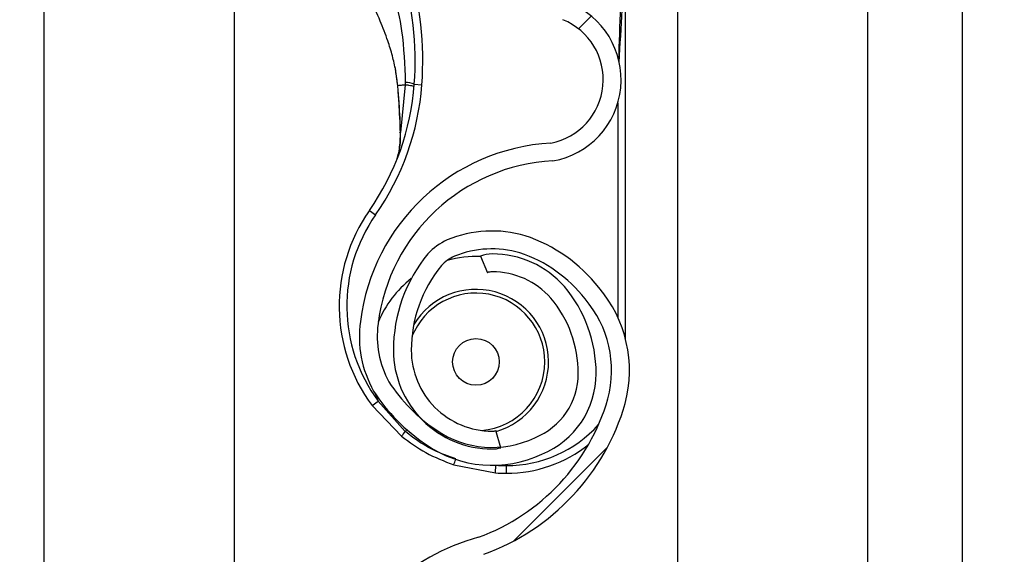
# Model space of a CAD drawing. Header units: inches. Extents: x 170 to 284, y 215 to 248.
# Tile 938 of 1056: x 235.429 to 235.5621, y 241.7853 to 241.8576. Entities that reach past the tile are written whole.
import ezdxf

# ---------------------------------------------------------------- set-up
doc = ezdxf.new("R2010")
doc.units = ezdxf.units.IN
doc.header["$LTSCALE"] = 0.25
doc.header["$MEASUREMENT"] = 0
doc.layers.add('ANNOTATIONS', color=1, linetype='Continuous')
doc.layers.add('LH TOP OF HOOD', color=7, linetype='Continuous')
doc.styles.add('ARIAL', font='arial.ttf', dxfattribs={"height": 0.09375})
doc.dimstyles.new('STANDARD$0', dxfattribs={"dimtxt": 0.09375, "dimasz": 0.09375, "dimexe": 0.03125, "dimexo": 0.046875, "dimgap": 0.09, "dimtad": 0, "dimtih": 1, "dimtoh": 1, "dimdec": 4, "dimzin": 0, "dimdsep": 46, "dimtxsty": 'ARIAL', "dimcen": 0.09, "dimadec": 0, "dimazin": 0, "dimtfac": 1, "dimtdec": 4, "dimtofl": 0, "dimtmove": 0, "dimatfit": 1, "dimfxl": 1, "dimtolj": 1, "dimtzin": 0, "dimarcsym": 0})
pattern_1 = [(45, (225.4196035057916, 238.187647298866), (-0.03026527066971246, 0.03026527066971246), [])]

# ---------------------------------------------------------------- blocks, each defined once
blk = doc.blocks.new('*D70')
at = {"layer": 'ANNOTATIONS', "color": 0, "lineweight": -2, "transparency": 16777216}
for p, q in [((235.475871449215, 243.8427370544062), (236.9163148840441, 243.8427370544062)), ((236.8850648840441, 243.7489870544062), (236.8850648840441, 242.028811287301)), ((236.8850648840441, 239.873775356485), (236.8850648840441, 241.5939511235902)), ((236.1545398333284, 239.780025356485), (236.9163148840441, 239.780025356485))]:
    blk.add_line(p, q, dxfattribs=at)
at = {"layer": 'ANNOTATIONS', "color": 0, "transparency": 16777216}
for points in [[(236.8694398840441, 243.7489870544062), (236.9006898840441, 243.7489870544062), (236.8850648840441, 243.8427370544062)], [(236.8694398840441, 239.873775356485), (236.9006898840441, 239.873775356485), (236.8850648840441, 239.780025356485)]]:
    blk.add_solid(points, dxfattribs=at)
at = {"layer": 'defpoints', "color": 0, "transparency": 16777216}
for p in [(235.428996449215, 243.8427370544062), (236.1076648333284, 239.780025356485), (236.8850648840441, 239.780025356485)]:
    blk.add_point(p, dxfattribs=at)
at = {"layer": 'ANNOTATIONS', "color": 0, "transparency": 16777216, "insert": (236.8850648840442, 241.8113812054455), "char_height": 0.09375, "attachment_point": 5, "style": 'ARIAL'}
blk.add_mtext('\\A1;OPENING\\PHEIGHT', dxfattribs=at)

msp = doc.modelspace()

# ---------------------------------------------------------------- hatches: boundary and pattern name
at = {"layer": 'LH TOP OF HOOD'}
h = msp.add_hatch(dxfattribs=at)
h.set_pattern_fill('ANSI31', color=256, scale=0.34241245, angle=2.8e-322, style=0)
h.set_pattern_definition(pattern_1)
edge = h.paths.add_edge_path(flags=0)
edge.add_arc((235.4928707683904, 241.8217658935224), 0.001712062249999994, 450.0000000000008, 472.2104203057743)
edge.add_line((235.4922235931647, 241.8233509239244), (235.4913110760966, 241.8255858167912))
edge.add_arc((235.4928707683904, 241.8217658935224), 0.004126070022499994, 450, 472.2104203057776, ccw=False)
edge.add_arc((235.4928707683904, 241.8128631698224), 0.01302879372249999, 401.4761673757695, 450, ccw=False)
edge.add_arc((235.4886248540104, 241.8097129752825), 0.01830194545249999, 359.9999999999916, 400.0613730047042, ccw=False)
edge.add_arc((235.4951649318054, 241.8097129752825), 0.01176186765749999, 292.1408576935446, 359.99999999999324, ccw=False)
edge.add_arc((235.4928707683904, 241.8129658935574), 0.01566536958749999, 235.2570680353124, 295.43079980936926, ccw=False)
edge.add_arc((235.4981096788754, 241.8210810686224), 0.02532140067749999, 212.8542481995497, 235.9809333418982, ccw=False)
edge.add_arc((235.4899602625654, 241.8147121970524), 0.01504902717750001, 172.1557183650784, 209.3146496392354, ccw=False)
edge.add_arc((235.5023898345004, 241.8133767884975), 0.02754708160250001, 453.3085031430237, 532.9325737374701, ccw=False)
edge.add_arc((235.4991369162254, 241.8494670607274), 0.008748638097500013, 280.9586189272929, 427.9414322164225)
edge.add_arc((235.5189966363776, 241.9118203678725), 0.05672062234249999, 179.5706357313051, 253.00989973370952, ccw=False)
edge.add_arc((235.6773283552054, 241.9130188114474), 0.2150521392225, 163.4260275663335, 180.2060536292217, ccw=False)
edge.add_arc((235.4985548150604, 241.9651682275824), 0.02884824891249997, 465.15884346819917, 521.4137567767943, ccw=False)
edge.add_arc((235.4812287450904, 242.0197145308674), 0.0284373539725, 290.1205938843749, 343.7190675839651)
edge.add_arc((235.4940692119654, 242.0155370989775), 0.01494630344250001, 345.2914408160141, 400.5471921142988)
edge.add_arc((235.4906450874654, 242.0137223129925), 0.0187470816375, 397.9578745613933, 431.439615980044)
edge.add_arc((235.4928707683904, 242.0185503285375), 0.0134739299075, 433.8775574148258, 472.2736457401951)
edge.add_arc((235.4903026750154, 242.0255697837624), 0.006011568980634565, 474.9825325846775, 495.717573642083)
edge.add_arc((235.5000956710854, 242.0183106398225), 0.01816498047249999, 500.8992600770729, 539.9999999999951)
edge.add_arc((235.4928707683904, 242.0183106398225), 0.01094007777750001, 539.9999999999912, 629.9999999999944)
edge.add_arc((235.4928707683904, 242.0092367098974), 0.001866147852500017, 269.9999999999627, 285.6422464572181)
edge.add_line((235.4933739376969, 242.00743967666), (235.4940248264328, 242.0051150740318))
edge.add_arc((235.4928707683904, 242.0092367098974), 0.004280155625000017, 269.9999999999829, 285.6422464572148, ccw=False)
edge.add_arc((235.4928707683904, 242.0183106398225), 0.01335408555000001, 179.9999999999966, 269.999999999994, ccw=False)
edge.add_arc((235.5000956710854, 242.0183106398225), 0.020578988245, 500.6113583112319, 539.9999999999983, ccw=False)
edge.add_arc((235.4903026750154, 242.0255697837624), 0.008425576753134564, 474.57766718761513, 496.4997109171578, ccw=False)
edge.add_arc((235.4928707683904, 242.0185503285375), 0.01588793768, 433.6903022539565, 472.4705806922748, ccw=False)
edge.add_arc((235.4906450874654, 242.0137223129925), 0.02116108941, 398.10453077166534, 431.5771717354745, ccw=False)
edge.add_arc((235.4940692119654, 242.0155370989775), 0.01736031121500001, 345.180248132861, 400.3658533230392, ccw=False)
edge.add_arc((235.4812287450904, 242.0197145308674), 0.030851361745, 289.9181572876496, 343.7795375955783, ccw=False)
edge.add_arc((235.4985548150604, 241.9651682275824), 0.02643424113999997, 464.9417095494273, 521.3236131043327)
edge.add_arc((235.6773283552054, 241.9130188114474), 0.21263813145, 523.4376684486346, 540.2096895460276)
edge.add_arc((235.5189966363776, 241.9118203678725), 0.05430661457, 539.5566266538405, 613.1145348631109)
edge.add_arc((235.4991369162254, 241.8494670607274), 0.01116264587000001, 280.0610388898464, 428.52908719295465, ccw=False)
edge.add_arc((235.5023898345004, 241.8133767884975), 0.02513307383, 452.9714001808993, 532.9706577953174)
edge.add_arc((235.4899602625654, 241.8147121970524), 0.01263501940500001, 532.0830472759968, 568.9826967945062)
edge.add_arc((235.4981096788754, 241.8210810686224), 0.022907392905, 213.0443063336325, 236.0197152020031)
edge.add_arc((235.4928707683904, 241.8129658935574), 0.01325136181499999, 235.1922404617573, 295.7352497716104)
edge.add_arc((235.4951649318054, 241.8097129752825), 0.009347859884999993, 291.7225241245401, 359.9999999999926)
edge.add_arc((235.4886248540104, 241.8097129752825), 0.01588793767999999, 359.9999999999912, 399.9521788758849)
edge.add_arc((235.4928707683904, 241.8128631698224), 0.01061478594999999, 401.6345013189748, 450.0000000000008)
h = msp.add_hatch(dxfattribs=at)
h.set_pattern_fill('ANSI31', color=256, scale=0.34241245, angle=2.8e-322, style=0)
h.set_pattern_definition(pattern_1)
edge = h.paths.add_edge_path(flags=0)
edge.add_arc((235.4928707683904, 241.6163184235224), 0.001712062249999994, 450.0000000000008, 472.2104203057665)
edge.add_line((235.4922235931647, 241.6179034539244), (235.4913110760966, 241.6201383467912))
edge.add_arc((235.4928707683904, 241.6163184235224), 0.004126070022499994, 450, 472.2104203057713, ccw=False)
edge.add_arc((235.4928707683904, 241.6074156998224), 0.01302879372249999, 401.47616737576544, 450, ccw=False)
edge.add_arc((235.4886248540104, 241.6042655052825), 0.01830194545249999, 359.9999999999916, 400.0613730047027, ccw=False)
edge.add_arc((235.4951649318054, 241.6042655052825), 0.01176186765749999, 292.1408576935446, 359.99999999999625, ccw=False)
edge.add_arc((235.4928707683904, 241.6075184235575), 0.01566536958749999, 235.2570680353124, 295.43079980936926, ccw=False)
edge.add_arc((235.4981096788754, 241.6156335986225), 0.02532140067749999, 212.8542481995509, 235.980933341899, ccw=False)
edge.add_arc((235.4899602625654, 241.6092647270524), 0.01504902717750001, 172.1557183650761, 209.3146496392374, ccw=False)
edge.add_arc((235.5023898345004, 241.6079293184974), 0.02754708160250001, 453.3085031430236, 532.9325737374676, ccw=False)
edge.add_arc((235.4991369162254, 241.6440195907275), 0.008748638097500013, 280.9586189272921, 427.9414322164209)
edge.add_arc((235.5189966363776, 241.7063728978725), 0.05672062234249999, 179.5706357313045, 253.0098997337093, ccw=False)
edge.add_arc((235.6773283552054, 241.7075713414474), 0.2150521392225, 163.4260275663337, 180.2060536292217, ccw=False)
edge.add_arc((235.4985548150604, 241.7597207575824), 0.02884824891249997, 465.1588434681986, 521.4137567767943, ccw=False)
edge.add_arc((235.4812287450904, 241.8142670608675), 0.0284373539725, 290.1205938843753, 343.719067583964)
edge.add_arc((235.4940692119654, 241.8100896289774), 0.01494630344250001, 345.2914408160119, 400.547192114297)
edge.add_arc((235.4906450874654, 241.8082748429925), 0.0187470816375, 397.9578745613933, 431.4396159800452)
edge.add_arc((235.4928707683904, 241.8131028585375), 0.0134739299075, 433.8775574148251, 472.2736457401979)
edge.add_arc((235.4903026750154, 241.8201223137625), 0.006011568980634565, 474.9825325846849, 495.7175736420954)
edge.add_arc((235.5000956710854, 241.8128631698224), 0.01816498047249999, 500.899260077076, 539.9999999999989)
edge.add_arc((235.4928707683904, 241.8128631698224), 0.01094007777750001, 539.9999999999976, 629.9999999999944)
edge.add_arc((235.4928707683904, 241.8037892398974), 0.001866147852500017, 269.9999999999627, 285.6422464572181)
edge.add_line((235.4933739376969, 241.80199220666), (235.4940248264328, 241.7996676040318))
edge.add_arc((235.4928707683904, 241.8037892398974), 0.004280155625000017, 269.9999999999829, 285.6422464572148, ccw=False)
edge.add_arc((235.4928707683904, 241.8128631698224), 0.01335408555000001, 179.9999999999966, 269.999999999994, ccw=False)
edge.add_arc((235.5000956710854, 241.8128631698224), 0.020578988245, 500.6113583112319, 539.9999999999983, ccw=False)
edge.add_arc((235.4903026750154, 241.8201223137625), 0.008425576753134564, 474.5776671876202, 496.4997109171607, ccw=False)
edge.add_arc((235.4928707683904, 241.8131028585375), 0.01588793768, 433.6903022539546, 472.4705806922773, ccw=False)
edge.add_arc((235.4906450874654, 241.8082748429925), 0.02116108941, 398.10453077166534, 431.5771717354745, ccw=False)
edge.add_arc((235.4940692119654, 241.8100896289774), 0.01736031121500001, 345.18024813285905, 400.36585332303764, ccw=False)
edge.add_arc((235.4812287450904, 241.8142670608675), 0.030851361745, 289.9181572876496, 343.77953759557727, ccw=False)
edge.add_arc((235.4985548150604, 241.7597207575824), 0.02643424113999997, 464.941709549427, 521.3236131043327)
edge.add_arc((235.6773283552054, 241.7075713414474), 0.21263813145, 523.4376684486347, 540.2096895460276)
edge.add_arc((235.5189966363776, 241.7063728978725), 0.05430661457, 539.5566266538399, 613.1145348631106)
edge.add_arc((235.4991369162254, 241.6440195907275), 0.01116264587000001, 280.0610388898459, 428.5290871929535, ccw=False)
edge.add_arc((235.5023898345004, 241.6079293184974), 0.02513307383, 452.9714001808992, 532.970657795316)
edge.add_arc((235.4899602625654, 241.6092647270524), 0.01263501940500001, 532.0830472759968, 568.9826967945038)
edge.add_arc((235.4981096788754, 241.6156335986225), 0.022907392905, 213.0443063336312, 236.019715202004)
edge.add_arc((235.4928707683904, 241.6075184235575), 0.01325136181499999, 235.1922404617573, 295.7352497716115)
edge.add_arc((235.4951649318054, 241.6042655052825), 0.009347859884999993, 291.7225241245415, 359.9999999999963)
edge.add_arc((235.4886248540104, 241.6042655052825), 0.01588793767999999, 359.9999999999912, 399.9521788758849)
edge.add_arc((235.4928707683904, 241.6074156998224), 0.01061478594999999, 401.6345013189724, 450.0000000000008)

# ---------------------------------------------------------------- linework, layer by layer
for p, q in [((235.5564384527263, 239.8275350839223), (235.5564384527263, 244.0802977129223)), ((235.5179170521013, 244.0327879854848), (235.5179170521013, 239.8681965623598)), ((235.5435979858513, 244.0327879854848), (235.5435979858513, 239.8275350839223)), ((235.5564384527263, 239.8275350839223), (235.5564384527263, 244.0327879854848)), ((235.4323139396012, 239.8275350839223), (235.4323139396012, 243.9380293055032)), ((235.4579948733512, 241.9064492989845), (235.4579948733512, 241.7140753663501)), ((235.5108807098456, 241.8144202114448), (235.5108807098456, 241.8668424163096)), ((235.4797133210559, 241.8511931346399), (235.4800781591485, 241.8486140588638)), ((235.4801201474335, 241.8484617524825), (235.4801061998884, 241.8486290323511)), ((235.4811213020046, 241.8487579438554), (235.480471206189, 241.8423239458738)), ((235.4823430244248, 241.8488571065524), (235.4833674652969, 241.8487813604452)), ((235.5098534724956, 241.8463429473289), (235.5098534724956, 241.8173171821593)), ((235.476262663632, 241.8317690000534), (235.4771046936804, 241.8311806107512)), ((235.4913110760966, 241.8255858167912), (235.4922235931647, 241.8233509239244)), ((235.4771110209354, 241.8069308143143), (235.4774520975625, 241.805985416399)), ((235.4766266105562, 241.8053740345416), (235.4774520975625, 241.805985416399)), ((235.4766266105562, 241.8053740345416), (235.4806049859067, 241.801229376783)), ((235.4811113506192, 241.8018933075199), (235.4774520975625, 241.805985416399)), ((235.4811113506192, 241.8018933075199), (235.4813350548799, 241.802113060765)), ((235.4940248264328, 241.7996676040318), (235.4933739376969, 241.80199220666)), ((235.4876723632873, 241.7973744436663), (235.4933109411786, 241.7962734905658)), ((235.4933109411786, 241.7962734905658), (235.4933780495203, 241.797298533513)), ((235.4947873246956, 241.7962252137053), (235.4947873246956, 241.7972524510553))]:
    msp.add_line(p, q, dxfattribs=at)
at = {"layer": 'LH TOP OF HOOD', "flags": 128}
msp.add_lwpolyline([(235.4804376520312, 241.8422552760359), (235.4804098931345, 241.8422628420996), (235.4803908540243, 241.8422711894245), (235.4803810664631, 241.8422800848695), (235.4803808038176, 241.8422892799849), (235.4803900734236, 241.8422985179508), (235.4804086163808, 241.8423075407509), (235.4804359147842, 241.8423160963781), (235.480471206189, 241.8423239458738)], dxfattribs=at)
at = {"layer": 'LH TOP OF HOOD'}
msp.add_circle((235.4906783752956, 241.8112913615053), 0.00315523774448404, dxfattribs=at)
for centre, radius, start, end in [((235.4393165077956, 241.8520384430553), 0.04314396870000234, 355.771303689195, 16.94846748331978), ((235.4393165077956, 241.8520384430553), 0.04417120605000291, 355.7713036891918, 16.94846748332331), ((235.4991369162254, 241.8494670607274), 0.01116264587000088, 280.0610388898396, 68.52908719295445), ((235.4991369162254, 241.8494670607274), 0.008748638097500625, 280.9586189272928, 67.94143221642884), ((235.448194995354, 241.8513819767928), 0.03424124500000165, 325.055123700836, 355.771303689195), ((235.448194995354, 241.8513819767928), 0.03526848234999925, 325.055123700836, 355.7713036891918), ((235.4801298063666, 241.8482839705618), 0.0001780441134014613, 93.10983558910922, 110.0707638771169), ((235.4800831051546, 241.8484811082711), 3.319259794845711e-05, 244.2889319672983, 282.2874080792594), ((235.4810641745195, 241.8455981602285), 0.003500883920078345, 68.57435782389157, 89.0426180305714), ((235.5023898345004, 241.8133767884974), 0.02754708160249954, 93.3085031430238, 172.9325737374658), ((235.5023898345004, 241.8133767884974), 0.02513307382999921, 92.9714001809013, 172.9706577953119), ((235.4947873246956, 241.8188244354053), 0.02259922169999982, 145.0551237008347, 216.5248216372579), ((235.4947873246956, 241.8188244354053), 0.02157198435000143, 145.0551237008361, 216.5248216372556), ((235.4928707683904, 241.8131028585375), 0.01588793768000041, 73.69030225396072, 112.4705806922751), ((235.4906450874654, 241.8082748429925), 0.02116108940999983, 38.10453077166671, 71.57717173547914), ((235.4903026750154, 241.8201223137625), 0.008425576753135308, 114.5776671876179, 136.4997109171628), ((235.4928707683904, 241.8131028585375), 0.01347392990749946, 73.87755741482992, 112.2736457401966), ((235.5000956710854, 241.8128631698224), 0.02057898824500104, 140.6113583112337, 179.9999999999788), ((235.4903026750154, 241.8201223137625), 0.006011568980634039, 114.9825325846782, 135.7175736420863), ((235.4906783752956, 241.8112913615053), 0.01425087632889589, 87.35889654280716, 105.8277214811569), ((235.4928707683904, 241.8217658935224), 0.004126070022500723, 90, 112.2104203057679), ((235.4928707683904, 241.8128631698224), 0.01302879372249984, 41.47616737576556, 90), ((235.4906450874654, 241.8082748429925), 0.01874708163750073, 37.95787456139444, 71.43961598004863), ((235.5000956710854, 241.8128631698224), 0.01816498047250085, 140.8992600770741, 179.9999999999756), ((235.4928707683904, 241.8217658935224), 0.001712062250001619, 90, 112.2104203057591), ((235.4928707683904, 241.8128631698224), 0.01061478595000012, 41.63450131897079, 90), ((235.4906783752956, 241.8112913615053), 0.01425087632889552, 127.8333931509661, 157.9527497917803), ((235.4886248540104, 241.8097129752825), 0.01830194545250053, 359.9999999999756, 40.06137300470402), ((235.4940692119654, 241.8100896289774), 0.01736031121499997, 345.180248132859, 40.36585332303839), ((235.4906783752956, 241.8112913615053), 0.009303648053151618, 0, 158.4588253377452), ((235.4906783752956, 241.8112913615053), 0.0098103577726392, 286.1585342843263, 149.0324419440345), ((235.4886248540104, 241.8097129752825), 0.01588793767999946, 359.9999999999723, 39.95217887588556), ((235.4940692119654, 241.8100896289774), 0.01494630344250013, 345.2914408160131, 40.54719211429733), ((235.4899602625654, 241.8147121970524), 0.01504902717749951, 172.1557183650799, 209.3146496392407), ((235.4899602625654, 241.8147121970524), 0.01263501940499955, 172.0830472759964, 208.9826967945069), ((235.4928707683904, 241.8128631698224), 0.01335408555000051, 179.9999999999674, 269.9999999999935), ((235.4928707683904, 241.8128631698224), 0.01094007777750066, 179.9999999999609, 269.9999999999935), ((235.4906783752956, 241.8112913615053), 0.009303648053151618, 274.6412260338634, 0), ((235.4951649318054, 241.8097129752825), 0.00934785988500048, 291.7225241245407, 4.396798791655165e-11), ((235.4951649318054, 241.8097129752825), 0.01176186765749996, 292.1408576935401, 3.582576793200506e-11), ((235.4981096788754, 241.8210810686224), 0.02290739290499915, 213.0443063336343, 236.0197152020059), ((235.4981096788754, 241.8210810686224), 0.02532140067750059, 212.8542481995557, 235.9809333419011), ((235.4812287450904, 241.8142670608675), 0.02843735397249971, 290.1205938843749, 343.7190675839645), ((235.4812287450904, 241.8142670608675), 0.03085136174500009, 289.91815728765, 343.7795375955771), ((235.4947873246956, 241.8140306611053), 0.01677821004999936, 269.9999999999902, 317.9734601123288), ((235.4877853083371, 241.7962781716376), 0.008721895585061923, 139.924412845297, 145.4117204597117), ((235.4928707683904, 241.8129658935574), 0.01325136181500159, 235.1922404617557, 295.7352497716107), ((235.4928707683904, 241.8037892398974), 0.001866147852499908, 269.9999999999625, 285.6422464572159), ((235.4928707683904, 241.8129658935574), 0.01566536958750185, 235.2570680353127, 295.4307998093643), ((235.4947873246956, 241.8140306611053), 0.01780544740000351, 269.9999999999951, 308.592188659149), ((235.4928707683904, 241.8037892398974), 0.004280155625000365, 269.9999999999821, 285.6422464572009), ((235.4800768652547, 241.8005479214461), 0.00823180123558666, 337.3243224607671, 342.6867957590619), ((235.4947873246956, 241.8188244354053), 0.0215719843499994, 266.2542590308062, 269.9999999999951), ((235.4947873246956, 241.8188244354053), 0.02259922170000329, 266.2542590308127, 270), ((235.4985548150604, 241.7597207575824), 0.02884824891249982, 105.1588434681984, 161.4137567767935)]:
    msp.add_arc(centre, radius, start, end, dxfattribs=at)
for points, knots in [([(235.5100364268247, 241.8518214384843), (235.5101730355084, 241.8541826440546), (235.510379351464, 241.8577487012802), (235.5106239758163, 241.8619660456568), (235.5107572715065, 241.8641762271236), (235.5108247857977, 241.8653766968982), (235.5108516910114, 241.8660344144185), (235.5108646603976, 241.8663974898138), (235.5108712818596, 241.8665979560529), (235.5108748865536, 241.8667090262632), (235.5108770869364, 241.8667752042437), (235.5108784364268, 241.8668136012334), (235.5108793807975, 241.8668370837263), (235.5108799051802, 241.8668480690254), (235.5108802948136, 241.8668532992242), (235.5108805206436, 241.8668538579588), (235.5108806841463, 241.8668505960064), (235.5108806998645, 241.8668455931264), (235.5108807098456, 241.8668424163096)], [0, 0, 0, 0, 0.4681368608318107, 0.7070129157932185, 0.8371325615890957, 0.9079072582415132, 0.9470740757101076, 0.9687898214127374, 0.9808770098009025, 0.9876679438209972, 0.9915546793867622, 0.9947708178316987, 0.9959953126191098, 0.9972287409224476, 0.9978484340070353, 0.9984730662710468, 0.9990304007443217, 1, 1, 1, 1]), ([(235.4790294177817, 241.8626666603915), (235.4790294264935, 241.86266663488), (235.479215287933, 241.8621223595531), (235.4798887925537, 241.8599635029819), (235.4808758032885, 241.8554557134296), (235.4810320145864, 241.8514330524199), (235.4811226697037, 241.8490985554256)], [0, 0, 0, 0, 5.869764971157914e-06, 0.1252288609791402, 0.4923383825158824, 1, 1, 1, 1]), ([(235.5103363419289, 241.8619363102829), (235.5102929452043, 241.8610617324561), (235.5101287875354, 241.8577534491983), (235.5100294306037, 241.8544424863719), (235.5099563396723, 241.8520068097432)], [0, 0, 0, 0, 0.2643600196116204, 1, 1, 1, 1]), ([(235.4801061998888, 241.8486290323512), (235.4800249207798, 241.8493235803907), (235.479864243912, 241.8506965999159), (235.4793893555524, 241.852728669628), (235.4787046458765, 241.854972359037), (235.4776923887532, 241.8575762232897), (235.4768279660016, 241.8594119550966), (235.4763571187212, 241.860411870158)], [0, 0, 0, 0, 0.1627420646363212, 0.321717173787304, 0.4905672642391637, 0.7225142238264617, 1, 1, 1, 1]), ([(235.4800781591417, 241.8486140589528), (235.480070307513, 241.8486143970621), (235.4800543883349, 241.8486150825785), (235.4800535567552, 241.8486183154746), (235.4800690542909, 241.8486229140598), (235.4800939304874, 241.8486270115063), (235.4801061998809, 241.8486290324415)], [0, 0, 0, 0, 0.2466091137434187, 0.5000000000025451, 0.7533908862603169, 0.9999999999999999, 0.9999999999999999, 0.9999999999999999, 0.9999999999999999]), ([(235.4800901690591, 241.848448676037), (235.4801497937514, 241.8477275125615), (235.4803211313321, 241.8456551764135), (235.4803916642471, 241.8435971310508), (235.4804376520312, 241.8422552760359)], [0, 0, 0, 0, 0.3479954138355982, 1, 1, 1, 1]), ([(235.4811213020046, 241.8487579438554), (235.4810668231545, 241.8487517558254), (235.480814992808, 241.8487231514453), (235.4804502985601, 241.8486784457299), (235.4802100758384, 241.8486439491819), (235.4801061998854, 241.8486290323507)], [0, 0, 0, 0, 0.135457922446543, 0.626158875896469, 1, 1, 1, 1]), ([(235.480471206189, 241.8423239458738), (235.4804178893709, 241.8436538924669), (235.4803362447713, 241.8456904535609), (235.4801758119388, 241.8477478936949), (235.4801201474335, 241.8484617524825)], [0, 0, 0, 0, 0.6530354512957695, 1, 1, 1, 1]), ([(235.4811226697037, 241.8490985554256), (235.4811224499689, 241.8489850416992), (235.4811222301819, 241.8488715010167), (235.4811213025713, 241.8487579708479), (235.4811213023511, 241.8487579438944)], [0, 0, 0, 0, 0.9997625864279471, 1, 1, 1, 1]), ([(235.4799721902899, 241.838627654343), (235.4800438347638, 241.8388552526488), (235.480307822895, 241.8396938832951), (235.4804402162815, 241.8410312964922), (235.4804646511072, 241.8420505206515), (235.480471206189, 241.8423239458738)], [0, 0, 0, 0, 0.2141804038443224, 0.7891897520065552, 1, 1, 1, 1]), ([(235.4804376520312, 241.8422552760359), (235.4804429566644, 241.8419743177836), (235.4804593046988, 241.8411084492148), (235.4803390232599, 241.8402949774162), (235.4802577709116, 241.839745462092)], [0, 0, 0, 0, 0.3244814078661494, 0.9999999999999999, 0.9999999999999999, 0.9999999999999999, 0.9999999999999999]), ([(235.4879564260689, 241.7981596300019), (235.4869478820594, 241.7985230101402), (235.4849015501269, 241.7992603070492), (235.4826565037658, 241.8006447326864), (235.4814557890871, 241.8016149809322), (235.4811113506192, 241.8018933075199)], [0, 0, 0, 0, 0.4093476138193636, 0.8305647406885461, 1, 1, 1, 1]), ([(235.4806049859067, 241.801229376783), (235.4816778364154, 241.8004406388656), (235.4838591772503, 241.7988369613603), (235.4863875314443, 241.7978672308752), (235.4876723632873, 241.7973744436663)], [0, 0, 0, 0, 0.4918307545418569, 1, 1, 1, 1])]:
    msp.add_open_spline(points, degree=3, knots=knots, dxfattribs=at)
msp.add_open_spline([(235.4823141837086, 241.8484934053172), (235.4822997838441, 241.8485107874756), (235.482270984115, 241.8485455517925), (235.4820221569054, 241.8486119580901), (235.4816462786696, 241.8486840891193), (235.4812962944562, 241.8487333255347), (235.4811213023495, 241.8487579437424)], degree=3, dxfattribs=at)

# ---------------------------------------------------------------- dimensions: what is measured, and where the dimension line sits
at = {"layer": 'ANNOTATIONS'}
dim = msp.add_linear_dim(base=(236.8850648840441, 239.780025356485), p1=(235.4289964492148, 243.8427370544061), p2=(236.1076648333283, 239.7800253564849), angle=90, text='OPENING\\PHEIGHT', dimstyle='STANDARD$0', dxfattribs=at)
dim.commit()
dim.dimension.update_dxf_attribs({"geometry": '*D70', "text_midpoint": (236.8850648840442, 241.8113812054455)})

doc.saveas('drawing.dxf')
